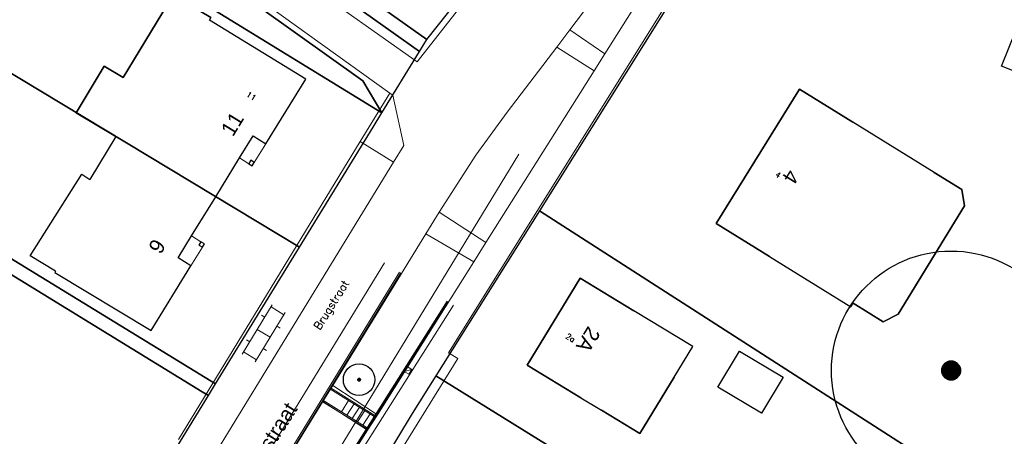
# Model space of a CAD drawing. Extents: x -1000932 to 2054797, y 285738 to 764020.
# Tile 278 of 656: x 93189 to 171387, y 578084 to 611210. Entities that reach past the tile are written whole.
import ezdxf

# ---------------------------------------------------------------- set-up
doc = ezdxf.new("R2010")
doc.units = 0
doc.header["$MEASUREMENT"] = 0
doc.layers.add('31.', color=7, linetype='CONTINUOUS')
doc.layers.add('HATCH_REACTORS', color=7, linetype='CONTINUOUS')
for name, color, linetype, lineweight in [('B01', 1, 'CONTINUOUS', 30), ('B02', 1, 'CONTINUOUS', 30), ('B07', 1, 'CONTINUOUS', 30), ('B11', 1, 'CONTINUOUS', 30), ('B17', 7, 'CONTINUOUS', 0), ('S02', 7, 'CONTINUOUS', 0), ('V00', 7, 'CONTINUOUS', 0), ('Z02', 7, 'CONTINUOUS', 0), ('Z06', 7, 'CONTINUOUS', 0)]:
    doc.layers.add(name, color=color, linetype=linetype, lineweight=lineweight)
doc.styles.get("Standard").update_dxf_attribs({"font": 'romans.shx'})
doc.styles.add('Style-INTL_ISO_EQUAL', font='INTL_ISO_EQUAL.shx')

# ---------------------------------------------------------------- blocks, each defined once
blk = doc.blocks.new('S022')
at = {"layer": 'S02', "color": 7, "linetype": 'Continuous', "lineweight": 0}
for p, q in [((0.0308, -0.2299), (0.0308, 0.2301)), ((0.0308, 0.2101), (0.1508, 0.2101)), ((0.1508, -0.2299), (0.1508, 0.2301)), ((0.0008, 0.1151), (0.0308, 0.1151)), ((0.1508, 0.1051), (0.1808, 0.1051)), ((0.0308, 0.0001), (0.1508, 0.0001)), ((0.0008, -0.1147), (0.0308, -0.1147)), ((0.1508, -0.1047), (0.1808, -0.1047)), ((0.0308, -0.2099), (0.1508, -0.2099))]:
    blk.add_line(p, q, dxfattribs=at)

msp = doc.modelspace()

# ---------------------------------------------------------------- hatches: boundary and pattern name
at = {"layer": '31.', "linetype": 'Continuous'}
for points in [[(166414.134, 583357.498), (166413.04, 583316.904), (166414.134, 583276.279)], [(166417.446, 583235.811), (166417.446, 583397.967), (166414.134, 583357.498), (166414.134, 583276.279)], [(166422.915, 583195.561), (166422.915, 583438.217), (166417.446, 583397.967), (166417.446, 583235.811)], [(166430.571, 583155.654), (166430.571, 583478.123), (166422.915, 583438.217), (166422.915, 583195.561)], [(166440.384, 583116.248), (166440.384, 583517.529), (166430.571, 583478.123), (166430.571, 583155.654)], [(166452.29, 583077.404), (166452.29, 583556.373), (166440.384, 583517.529), (166440.384, 583116.248)], [(166466.29, 583039.279), (166466.29, 583594.498), (166452.29, 583556.373), (166452.29, 583077.404)], [(166482.352, 583001.967), (166482.352, 583631.811), (166466.29, 583594.498), (166466.29, 583039.279)], [(166500.415, 582965.592), (166500.415, 583668.217), (166482.352, 583631.811), (166482.352, 583001.967)], [(166520.384, 582930.217), (166520.384, 583703.561), (166500.415, 583668.217), (166500.415, 582965.592)], [(166542.259, 582895.998), (166542.259, 583737.779), (166520.384, 583703.561), (166520.384, 582930.217)], [(166565.977, 582863.029), (166565.977, 583770.779), (166542.259, 583737.779), (166542.259, 582895.998)], [(166591.415, 582831.342), (166591.415, 583802.436), (166565.977, 583770.779), (166565.977, 582863.029)], [(166618.54, 582801.123), (166618.54, 583832.654), (166591.415, 583802.436), (166591.415, 582831.342)], [(166647.259, 582772.404), (166647.259, 583861.404), (166618.54, 583832.654), (166618.54, 582801.123)], [(166677.509, 582745.279), (166677.509, 583888.529), (166647.259, 583861.404), (166647.259, 582772.404)], [(166709.165, 582719.842), (166709.165, 583913.967), (166677.509, 583888.529), (166677.509, 582745.279)], [(166742.134, 582696.123), (166742.134, 583937.654), (166709.165, 583913.967), (166709.165, 582719.842)], [(166776.384, 582674.248), (166776.384, 583959.529), (166742.134, 583937.654), (166742.134, 582696.123)], [(166811.727, 582654.248), (166811.727, 583979.529), (166776.384, 583959.529), (166776.384, 582674.248)], [(166848.134, 582636.217), (166848.134, 583997.592), (166811.727, 583979.529), (166811.727, 582654.248)], [(166885.446, 582620.154), (166885.446, 584013.623), (166848.134, 583997.592), (166848.134, 582636.217)], [(166923.571, 582606.154), (166923.571, 584027.623), (166885.446, 584013.623), (166885.446, 582620.154)], [(166962.384, 582594.217), (166962.384, 584039.561), (166923.571, 584027.623), (166923.571, 582606.154)], [(167001.821, 582584.436), (167001.821, 584049.342), (166962.384, 584039.561), (166962.384, 582594.217)], [(167041.696, 582576.779), (167041.696, 584057.029), (167001.821, 584049.342), (167001.821, 582584.436)], [(167081.946, 582571.279), (167081.946, 584062.498), (167041.696, 584057.029), (167041.696, 582576.779)], [(167122.446, 582567.998), (167122.446, 584065.779), (167081.946, 584062.498), (167081.946, 582571.279)], [(167163.04, 582566.904), (167163.04, 584066.904), (167122.446, 584065.779), (167122.446, 582567.998)], [(167203.634, 582567.998), (167203.634, 584065.779), (167163.04, 584066.904), (167163.04, 582566.904)], [(167244.134, 582571.279), (167244.134, 584062.498), (167203.634, 584065.779), (167203.634, 582567.998)], [(167284.384, 582576.779), (167284.384, 584057.029), (167244.134, 584062.498), (167244.134, 582571.279)], [(167324.259, 582584.436), (167324.259, 584049.342), (167284.384, 584057.029), (167284.384, 582576.779)], [(167363.696, 582594.217), (167363.696, 584039.561), (167324.259, 584049.342), (167324.259, 582584.436)], [(167402.509, 582606.154), (167402.509, 584027.623), (167363.696, 584039.561), (167363.696, 582594.217)], [(167440.634, 582620.154), (167440.634, 584013.623), (167402.509, 584027.623), (167402.509, 582606.154)], [(167477.946, 582636.217), (167477.946, 583997.592), (167440.634, 584013.623), (167440.634, 582620.154)], [(167514.352, 582654.248), (167514.352, 583979.529), (167477.946, 583997.592), (167477.946, 582636.217)], [(167549.696, 582674.248), (167549.696, 583959.529), (167514.352, 583979.529), (167514.352, 582654.248)], [(167583.915, 582696.123), (167583.915, 583937.654), (167549.696, 583959.529), (167549.696, 582674.248)], [(167616.915, 582719.842), (167616.915, 583913.967), (167583.915, 583937.654), (167583.915, 582696.123)], [(167648.571, 582745.279), (167648.571, 583888.529), (167616.915, 583913.967), (167616.915, 582719.842)], [(167678.821, 582772.404), (167678.821, 583861.404), (167648.571, 583888.529), (167648.571, 582745.279)], [(167707.54, 582801.123), (167707.54, 583832.654), (167678.821, 583861.404), (167678.821, 582772.404)], [(167734.665, 582831.342), (167734.665, 583802.436), (167707.54, 583832.654), (167707.54, 582801.123)], [(167760.102, 582863.029), (167760.102, 583770.779), (167734.665, 583802.436), (167734.665, 582831.342)], [(167783.79, 582895.998), (167783.79, 583737.779), (167760.102, 583770.779), (167760.102, 582863.029)], [(167805.665, 582930.217), (167805.665, 583703.561), (167783.79, 583737.779), (167783.79, 582895.998)], [(167825.665, 582965.592), (167825.665, 583668.217), (167805.665, 583703.561), (167805.665, 582930.217)], [(167843.727, 583001.967), (167843.727, 583631.811), (167825.665, 583668.217), (167825.665, 582965.592)], [(167859.759, 583039.279), (167859.759, 583594.498), (167843.727, 583631.811), (167843.727, 583001.967)], [(167873.79, 583077.404), (167873.79, 583556.373), (167859.759, 583594.498), (167859.759, 583039.279)], [(167885.696, 583116.248), (167885.696, 583517.529), (167873.79, 583556.373), (167873.79, 583077.404)], [(167895.509, 583155.654), (167895.509, 583478.123), (167885.696, 583517.529), (167885.696, 583116.248)], [(167903.165, 583195.561), (167903.165, 583438.217), (167895.509, 583478.123), (167895.509, 583155.654)], [(167908.634, 583235.811), (167908.634, 583397.967), (167903.165, 583438.217), (167903.165, 583195.561)], [(167911.946, 583276.279), (167911.946, 583357.498), (167908.634, 583397.967), (167908.634, 583235.811)], [(167913.04, 583316.904), (167911.946, 583357.498), (167911.946, 583276.279)], [(120043.196, 582592.311), (120043.04, 582586.904), (120043.196, 582581.467)], [(120043.634, 582576.092), (120043.634, 582597.717), (120043.196, 582592.311), (120043.196, 582581.467)], [(120044.352, 582570.717), (120044.352, 582603.061), (120043.634, 582597.717), (120043.634, 582576.092)], [(120045.384, 582565.404), (120045.384, 582608.404), (120044.352, 582603.061), (120044.352, 582570.717)], [(120046.696, 582560.154), (120046.696, 582613.654), (120045.384, 582608.404), (120045.384, 582565.404)], [(120048.259, 582554.967), (120048.259, 582618.842), (120046.696, 582613.654), (120046.696, 582560.154)], [(120050.134, 582549.873), (120050.134, 582623.904), (120048.259, 582618.842), (120048.259, 582554.967)], [(120052.29, 582544.904), (120052.29, 582628.873), (120050.134, 582623.904), (120050.134, 582549.873)], [(120054.696, 582540.061), (120054.696, 582633.717), (120052.29, 582628.873), (120052.29, 582544.904)], [(120057.352, 582535.342), (120057.352, 582638.467), (120054.696, 582633.717), (120054.696, 582540.061)], [(120060.259, 582530.779), (120060.259, 582643.029), (120057.352, 582638.467), (120057.352, 582535.342)], [(120063.415, 582526.373), (120063.415, 582647.404), (120060.259, 582643.029), (120060.259, 582530.779)], [(120066.821, 582522.154), (120066.821, 582651.623), (120063.415, 582647.404), (120063.415, 582526.373)], [(120070.446, 582518.123), (120070.446, 582655.654), (120066.821, 582651.623), (120066.821, 582522.154)], [(120074.259, 582514.279), (120074.259, 582659.498), (120070.446, 582655.654), (120070.446, 582518.123)], [(120078.29, 582510.686), (120078.29, 582663.092), (120074.259, 582659.498), (120074.259, 582514.279)], [(120082.509, 582507.279), (120082.509, 582666.498), (120078.29, 582663.092), (120078.29, 582510.686)], [(120086.915, 582504.123), (120086.915, 582669.654), (120082.509, 582666.498), (120082.509, 582507.279)], [(120091.477, 582501.217), (120091.477, 582672.592), (120086.915, 582669.654), (120086.915, 582504.123)], [(120096.196, 582498.529), (120096.196, 582675.248), (120091.477, 582672.592), (120091.477, 582501.217)], [(120101.04, 582496.154), (120101.04, 582677.654), (120096.196, 582675.248), (120096.196, 582498.529)], [(120106.04, 582493.998), (120106.04, 582679.779), (120101.04, 582677.654), (120101.04, 582496.154)], [(120111.102, 582492.123), (120111.102, 582681.654), (120106.04, 582679.779), (120106.04, 582493.998)], [(120116.29, 582490.529), (120116.29, 582683.248), (120111.102, 582681.654), (120111.102, 582492.123)], [(120121.54, 582489.217), (120121.54, 582684.561), (120116.29, 582683.248), (120116.29, 582490.529)], [(120126.852, 582488.217), (120126.852, 582685.592), (120121.54, 582684.561), (120121.54, 582489.217)], [(120132.227, 582487.467), (120132.227, 582686.311), (120126.852, 582685.592), (120126.852, 582488.217)], [(120137.634, 582487.029), (120137.634, 582686.748), (120132.227, 582686.311), (120132.227, 582487.467)], [(120143.04, 582486.904), (120143.04, 582686.904), (120137.634, 582686.748), (120137.634, 582487.029)], [(120148.446, 582487.029), (120148.446, 582686.748), (120143.04, 582686.904), (120143.04, 582486.904)], [(120153.852, 582487.467), (120153.852, 582686.311), (120148.446, 582686.748), (120148.446, 582487.029)], [(120159.227, 582488.217), (120159.227, 582685.592), (120153.852, 582686.311), (120153.852, 582487.467)], [(120164.54, 582489.217), (120164.54, 582684.561), (120159.227, 582685.592), (120159.227, 582488.217)], [(120169.79, 582490.529), (120169.79, 582683.248), (120164.54, 582684.561), (120164.54, 582489.217)], [(120174.977, 582492.123), (120174.977, 582681.654), (120169.79, 582683.248), (120169.79, 582490.529)], [(120180.04, 582493.998), (120180.04, 582679.779), (120174.977, 582681.654), (120174.977, 582492.123)], [(120185.04, 582496.154), (120185.04, 582677.654), (120180.04, 582679.779), (120180.04, 582493.998)], [(120189.884, 582498.529), (120189.884, 582675.248), (120185.04, 582677.654), (120185.04, 582496.154)], [(120194.602, 582501.217), (120194.602, 582672.592), (120189.884, 582675.248), (120189.884, 582498.529)], [(120199.165, 582504.123), (120199.165, 582669.654), (120194.602, 582672.592), (120194.602, 582501.217)], [(120203.571, 582507.279), (120203.571, 582666.498), (120199.165, 582669.654), (120199.165, 582504.123)], [(120207.79, 582510.686), (120207.79, 582663.092), (120203.571, 582666.498), (120203.571, 582507.279)], [(120211.821, 582514.279), (120211.821, 582659.498), (120207.79, 582663.092), (120207.79, 582510.686)], [(120215.634, 582518.123), (120215.634, 582655.654), (120211.821, 582659.498), (120211.821, 582514.279)], [(120219.259, 582522.154), (120219.259, 582651.623), (120215.634, 582655.654), (120215.634, 582518.123)], [(120222.634, 582526.373), (120222.634, 582647.404), (120219.259, 582651.623), (120219.259, 582522.154)], [(120225.821, 582530.779), (120225.821, 582643.029), (120222.634, 582647.404), (120222.634, 582526.373)], [(120228.727, 582535.342), (120228.727, 582638.467), (120225.821, 582643.029), (120225.821, 582530.779)], [(120231.384, 582540.061), (120231.384, 582633.717), (120228.727, 582638.467), (120228.727, 582535.342)], [(120233.79, 582544.904), (120233.79, 582628.873), (120231.384, 582633.717), (120231.384, 582540.061)], [(120235.946, 582549.873), (120235.946, 582623.904), (120233.79, 582628.873), (120233.79, 582544.904)], [(120237.79, 582554.967), (120237.79, 582618.842), (120235.946, 582623.904), (120235.946, 582549.873)], [(120239.384, 582560.154), (120239.384, 582613.654), (120237.79, 582618.842), (120237.79, 582554.967)], [(120240.696, 582565.404), (120240.696, 582608.404), (120239.384, 582613.654), (120239.384, 582560.154)], [(120241.727, 582570.717), (120241.727, 582603.061), (120240.696, 582608.404), (120240.696, 582565.404)], [(120242.446, 582576.092), (120242.446, 582597.717), (120241.727, 582603.061), (120241.727, 582570.717)], [(120242.884, 582581.467), (120242.884, 582592.311), (120242.446, 582597.717), (120242.446, 582576.092)], [(120243.04, 582586.904), (120242.884, 582592.311), (120242.884, 582581.467)]]:
    msp.add_hatch(color=7, dxfattribs=at).paths.add_polyline_path(points, flags=0)

# ---------------------------------------------------------------- linework, layer by layer
at = {"layer": '31.', "color": 7, "linetype": 'Continuous', "lineweight": 25, "ltscale": 10}
for points in [[(121540.04, 629897.904), (119192.04, 631761.904), (109784.04, 620805.904), (125516.04, 609638.904), (133845.04, 620125.904), (122859.04, 628850.904)], [(105117.04, 624117.904), (100795.04, 620429.904), (105269.04, 617217.904), (112240.04, 612212.904), (120453.04, 606355.904), (121958.04, 603806.904), (124932.04, 608681.904), (108116.04, 620657.904), (108788.04, 621512.904)], [(178420.04, 567736.904), (193224.04, 598956.904), (178812.04, 604466.904), (181072.04, 610121.904), (173433.04, 613174.904), (150984.04, 622432.904), (134482.04, 596003.904)], [(108788.04, 621512.904), (108116.04, 620657.904), (124932.04, 608681.904), (125516.04, 609638.904), (109784.04, 620805.904)], [(100795.04, 620429.904), (98797.04, 618724.904), (98330.04, 618338.904), (105577.04, 613881.904), (121958.04, 603806.904), (120453.04, 606355.904), (112240.04, 612212.904), (105269.04, 617217.904)], [(105577.04, 613881.904), (98330.04, 618338.904), (87896.04, 609719.904), (115409.04, 593113.904), (121267.04, 602673.904), (121958.04, 603806.904)], [(108753.04, 582251.904), (115409.04, 593113.904), (87896.04, 609719.904), (77693.04, 601290.904)], [(107687.04, 581628.904), (76834.04, 600580.904), (40948.04, 570935.904), (89358.04, 561443.904), (93233.04, 560656.904), (96815.04, 562768.904), (108184.04, 581322.904)], [(108184.04, 581322.904), (108753.04, 582251.904), (77693.04, 601290.904), (76834.04, 600580.904), (107687.04, 581628.904)], [(178420.04, 567736.904), (134482.04, 596003.904), (126249.04, 582894.904), (139136.04, 574886.904), (146287.04, 570385.904), (151499.04, 567104.904), (158249.04, 562945.904), (172063.04, 554045.904)], [(117943.04, 569349.904), (137336.04, 558340.904), (154028.04, 556097.904), (155315.04, 558210.904), (158249.04, 562945.904), (151499.04, 567104.904), (146287.04, 570385.904), (139136.04, 574886.904), (126249.04, 582894.904), (124362.04, 579890.904), (118610.04, 570368.904)]]:
    msp.add_lwpolyline(points, close=True, dxfattribs=at)
at = {"layer": '31.', "color": 7, "linetype": 'Continuous', "lineweight": 13, "ltscale": 10}
for points in [[(143829.04, 619573.904), (136879.04, 610403.904)], [(139653.04, 608491.904), (145617.04, 617967.904)], [(136879.04, 610403.904), (135837.04, 609029.904)], [(136879.04, 610403.904), (139653.04, 608491.904)], [(135837.04, 609029.904), (131913.04, 603852.904)], [(138811.04, 607153.904), (135837.04, 609029.904)], [(138811.04, 607153.904), (139653.04, 608491.904)], [(130216.04, 593498.904), (138811.04, 607153.904)], [(131913.04, 603852.904), (129413.04, 600445.904)], [(132841.04, 600527.904), (113915.04, 569405.904)], [(129413.04, 600445.904), (126510.04, 595916.904)], [(126510.04, 595916.904), (125450.04, 594189.904)], [(126510.04, 595916.904), (130216.04, 593498.904)], [(125450.04, 594189.904), (118048.04, 582130.904)], [(129247.04, 591958.904), (125450.04, 594189.904)], [(129247.04, 591958.904), (130216.04, 593498.904)], [(121596.04, 579803.904), (129247.04, 591958.904)], [(95911.04, 548945.904), (122173.415, 591867.498)], [(97430.04, 548740.904), (123357.915, 591142.717)], [(97534.415, 548681.592), (123460.29, 591080.092)], [(127132.009, 588836.592), (106165.477, 555613.248)], [(127216.571, 588783.217), (106250.04, 555559.904)], [(127639.415, 588516.373), (106672.884, 555293.061)], [(148636.04, 581990.904), (150353.04, 584866.904)], [(150353.04, 584866.904), (153832.04, 582789.904)], [(123960.696, 583633.467), (123723.384, 583251.123)], [(123723.384, 583251.123), (124343.04, 583396.154)], [(124343.04, 583396.154), (123960.696, 583633.467)], [(124105.727, 583013.811), (124343.04, 583396.154)], [(123723.384, 583251.123), (124105.727, 583013.811)], [(153832.04, 582789.904), (152115.04, 579913.904)], [(118048.04, 582130.904), (117266.04, 580856.904)], [(117818.821, 581854.217), (121342.352, 579662.342)], [(117871.009, 581939.529), (121395.696, 579746.936)], [(118048.04, 582130.904), (121596.04, 579803.904)], [(152115.04, 579913.904), (148636.04, 581990.904)], [(117266.04, 580856.904), (109000.04, 567389.904)], [(117212.102, 580861.967), (120721.634, 578678.779)], [(117264.259, 580947.279), (120775.009, 578763.342)], [(120814.04, 578561.904), (117266.04, 580856.904)], [(118753.696, 580020.717), (119315.196, 580923.373)], [(119178.259, 579756.623), (119739.759, 580659.248)], [(119602.821, 579492.529), (120164.321, 580395.154)], [(120027.384, 579228.436), (120588.884, 580131.061)], [(120451.946, 578964.311), (121013.446, 579866.967)], [(120814.04, 578561.904), (121596.04, 579803.904)], [(112483.04, 565325.904), (120814.04, 578561.904)]]:
    msp.add_lwpolyline(points, dxfattribs=at)
at = {"layer": '31.', "color": 7, "linetype": 'Continuous', "lineweight": 25, "ltscale": 10}
for points in [[(108255.04, 611167.904), (108380.04, 611373.904), (105365.04, 613193.904), (101394.04, 606612.904), (99911.04, 607507.904), (97682.04, 603813.904), (100831.04, 601912.904)], [(108255.04, 611167.904), (108380.04, 611373.904), (105365.04, 613193.904), (101394.04, 606612.904), (99911.04, 607507.904), (97682.04, 603813.904), (100831.04, 601912.904)], [(115917.04, 606477.904), (108255.04, 611167.904)], [(108754.04, 597130.904), (110659.04, 600234.904), (111724.04, 601970.904), (112745.04, 601340.904), (115917.04, 606477.904)], [(108754.04, 597130.904), (110659.04, 600234.904), (111724.04, 601970.904), (112745.04, 601340.904), (115917.04, 606477.904)], [(159361.04, 603057.904), (155111.04, 605690.904), (148494.04, 595008.904), (152742.04, 592377.904)], [(168213.04, 596409.904), (168018.04, 597706.904), (165814.04, 599057.904), (159361.04, 603057.904)], [(96041.04, 591212.904), (95976.04, 591107.904), (103641.04, 586503.904), (106787.04, 591640.904), (105767.04, 592264.904), (106842.04, 594015.904), (108754.04, 597130.904)], [(96041.04, 591212.904), (95976.04, 591107.904), (103641.04, 586503.904), (106787.04, 591640.904), (105767.04, 592264.904), (106842.04, 594015.904), (108754.04, 597130.904)], [(159378.04, 588678.904), (161761.04, 587198.904), (162960.04, 587791.904), (168213.04, 596409.904)], [(152742.04, 592377.904), (159192.04, 588378.904), (159378.04, 588678.904)], [(141962.04, 588068.904), (137691.04, 590659.904), (133493.04, 583738.904), (137762.04, 581148.904), (139386.04, 580163.904), (142439.04, 578311.904), (145157.04, 582792.904)], [(146637.04, 585231.904), (141962.04, 588068.904)], [(145157.04, 582792.904), (146637.04, 585231.904)]]:
    msp.add_lwpolyline(points, dxfattribs=at)
at = {"layer": '31.', "color": 7, "linetype": 'Continuous'}
for centre, radius in [((167163.04, 583316.904), 9500), ((120143.04, 582586.904), 1250)]:
    msp.add_circle(centre, radius, dxfattribs=at)
at = {"layer": 'B01', "flags": 128}
for points in [[(112745.144, 601340.921), (115917.144, 606477.921), (108255.144, 611167.921)], [(152742.144, 592377.921), (148494.144, 595008.921), (155111.144, 605690.921), (159361.144, 603057.921)], [(165814.144, 599057.921), (159361.144, 603057.921)], [(100831.144, 601912.921), (98748.144, 598509.921)], [(110659.144, 600234.921), (111724.144, 601970.921), (112745.144, 601340.921)], [(108754.144, 597130.921), (110659.144, 600234.921)], [(111824.144, 599861.921), (111543.144, 600027.921), (111380.144, 599750.921)], [(111380.144, 599750.921), (111661.144, 599584.921), (111824.144, 599861.921)], [(106842.144, 594015.921), (108754.144, 597130.921)], [(106787.144, 591640.921), (105767.144, 592264.921), (106842.144, 594015.921)], [(107588.144, 593546.921), (107426.144, 593280.921), (107698.144, 593114.921)], [(107698.144, 593114.921), (107860.144, 593380.921), (107588.144, 593546.921)], [(152742.144, 592377.921), (159192.144, 588378.921), (159378.144, 588678.921)], [(96041.144, 591212.921), (95976.144, 591107.921), (103641.144, 586503.921), (106787.144, 591640.921)], [(137762.144, 581148.921), (133493.144, 583738.921), (137691.144, 590659.921), (141962.144, 588068.921)], [(146637.144, 585231.921), (141962.144, 588068.921)], [(145157.144, 582792.921), (146637.144, 585231.921)], [(145157.144, 582792.921), (142439.144, 578311.921), (139386.144, 580163.921)], [(137762.144, 581148.921), (139386.144, 580163.921)]]:
    msp.add_lwpolyline(points, dxfattribs=at)
at = {"layer": 'B02', "flags": 128}
for points in [[(178812.144, 604466.921), (171173.144, 607519.921), (173433.144, 613174.921), (181072.144, 610121.921)], [(153832.144, 582789.921), (152115.144, 579913.921), (148636.144, 581990.921), (150353.144, 584866.921), (153832.144, 582789.921)]]:
    msp.add_lwpolyline(points, dxfattribs=at)
at = {"layer": 'B07', "flags": 128}
msp.add_lwpolyline([(108754.144, 597130.921), (100831.144, 601912.921)], dxfattribs=at)
at = {"layer": 'B11', "flags": 128}
for points in [[(100831.144, 601912.921), (97682.144, 603813.921), (99911.144, 607507.921), (101394.144, 606612.921), (105365.144, 613193.921), (108380.144, 611373.921), (108255.144, 611167.921)], [(165814.144, 599057.921), (168018.144, 597706.921), (168213.144, 596409.921), (162960.144, 587791.921), (161761.144, 587198.921), (159378.144, 588678.921)], [(96041.144, 591212.921), (94029.144, 592424.921), (98112.144, 598927.921), (98748.144, 598509.921)]]:
    msp.add_lwpolyline(points, dxfattribs=at)
at = {"layer": 'B17', "flags": 128}
for points in [[(111824.144, 599861.921), (112745.144, 601340.921)], [(110659.144, 600234.921), (111380.144, 599750.921)], [(107588.144, 593546.921), (106842.144, 594015.921)], [(106787.144, 591640.921), (107698.144, 593114.921)]]:
    msp.add_lwpolyline(points, dxfattribs=at)
at = {"layer": 'HATCH_REACTORS', "ltscale": 10}
for points in [[(166414.134, 583357.498), (166413.04, 583316.904), (166414.134, 583276.279)], [(166417.446, 583235.811), (166417.446, 583397.967), (166414.134, 583357.498), (166414.134, 583276.279)], [(166422.915, 583195.561), (166422.915, 583438.217), (166417.446, 583397.967), (166417.446, 583235.811)], [(166430.571, 583155.654), (166430.571, 583478.123), (166422.915, 583438.217), (166422.915, 583195.561)], [(166440.384, 583116.248), (166440.384, 583517.529), (166430.571, 583478.123), (166430.571, 583155.654)], [(166452.29, 583077.404), (166452.29, 583556.373), (166440.384, 583517.529), (166440.384, 583116.248)], [(166466.29, 583039.279), (166466.29, 583594.498), (166452.29, 583556.373), (166452.29, 583077.404)], [(166482.352, 583001.967), (166482.352, 583631.811), (166466.29, 583594.498), (166466.29, 583039.279)], [(166500.415, 582965.592), (166500.415, 583668.217), (166482.352, 583631.811), (166482.352, 583001.967)], [(166520.384, 582930.217), (166520.384, 583703.561), (166500.415, 583668.217), (166500.415, 582965.592)], [(166542.259, 582895.998), (166542.259, 583737.779), (166520.384, 583703.561), (166520.384, 582930.217)], [(166565.977, 582863.029), (166565.977, 583770.779), (166542.259, 583737.779), (166542.259, 582895.998)], [(166591.415, 582831.342), (166591.415, 583802.436), (166565.977, 583770.779), (166565.977, 582863.029)], [(166618.54, 582801.123), (166618.54, 583832.654), (166591.415, 583802.436), (166591.415, 582831.342)], [(166647.259, 582772.404), (166647.259, 583861.404), (166618.54, 583832.654), (166618.54, 582801.123)], [(166677.509, 582745.279), (166677.509, 583888.529), (166647.259, 583861.404), (166647.259, 582772.404)], [(166709.165, 582719.842), (166709.165, 583913.967), (166677.509, 583888.529), (166677.509, 582745.279)], [(166742.134, 582696.123), (166742.134, 583937.654), (166709.165, 583913.967), (166709.165, 582719.842)], [(166776.384, 582674.248), (166776.384, 583959.529), (166742.134, 583937.654), (166742.134, 582696.123)], [(166811.727, 582654.248), (166811.727, 583979.529), (166776.384, 583959.529), (166776.384, 582674.248)], [(166848.134, 582636.217), (166848.134, 583997.592), (166811.727, 583979.529), (166811.727, 582654.248)], [(166885.446, 582620.154), (166885.446, 584013.623), (166848.134, 583997.592), (166848.134, 582636.217)], [(166923.571, 582606.154), (166923.571, 584027.623), (166885.446, 584013.623), (166885.446, 582620.154)], [(166962.384, 582594.217), (166962.384, 584039.561), (166923.571, 584027.623), (166923.571, 582606.154)], [(167001.821, 582584.436), (167001.821, 584049.342), (166962.384, 584039.561), (166962.384, 582594.217)], [(167041.696, 582576.779), (167041.696, 584057.029), (167001.821, 584049.342), (167001.821, 582584.436)], [(167081.946, 582571.279), (167081.946, 584062.498), (167041.696, 584057.029), (167041.696, 582576.779)], [(167122.446, 582567.998), (167122.446, 584065.779), (167081.946, 584062.498), (167081.946, 582571.279)], [(167163.04, 582566.904), (167163.04, 584066.904), (167122.446, 584065.779), (167122.446, 582567.998)], [(167203.634, 582567.998), (167203.634, 584065.779), (167163.04, 584066.904), (167163.04, 582566.904)], [(167244.134, 582571.279), (167244.134, 584062.498), (167203.634, 584065.779), (167203.634, 582567.998)], [(167284.384, 582576.779), (167284.384, 584057.029), (167244.134, 584062.498), (167244.134, 582571.279)], [(167324.259, 582584.436), (167324.259, 584049.342), (167284.384, 584057.029), (167284.384, 582576.779)], [(167363.696, 582594.217), (167363.696, 584039.561), (167324.259, 584049.342), (167324.259, 582584.436)], [(167402.509, 582606.154), (167402.509, 584027.623), (167363.696, 584039.561), (167363.696, 582594.217)], [(167440.634, 582620.154), (167440.634, 584013.623), (167402.509, 584027.623), (167402.509, 582606.154)], [(167477.946, 582636.217), (167477.946, 583997.592), (167440.634, 584013.623), (167440.634, 582620.154)], [(167514.352, 582654.248), (167514.352, 583979.529), (167477.946, 583997.592), (167477.946, 582636.217)], [(167549.696, 582674.248), (167549.696, 583959.529), (167514.352, 583979.529), (167514.352, 582654.248)], [(167583.915, 582696.123), (167583.915, 583937.654), (167549.696, 583959.529), (167549.696, 582674.248)], [(167616.915, 582719.842), (167616.915, 583913.967), (167583.915, 583937.654), (167583.915, 582696.123)], [(167648.571, 582745.279), (167648.571, 583888.529), (167616.915, 583913.967), (167616.915, 582719.842)], [(167678.821, 582772.404), (167678.821, 583861.404), (167648.571, 583888.529), (167648.571, 582745.279)], [(167707.54, 582801.123), (167707.54, 583832.654), (167678.821, 583861.404), (167678.821, 582772.404)], [(167734.665, 582831.342), (167734.665, 583802.436), (167707.54, 583832.654), (167707.54, 582801.123)], [(167760.102, 582863.029), (167760.102, 583770.779), (167734.665, 583802.436), (167734.665, 582831.342)], [(167783.79, 582895.998), (167783.79, 583737.779), (167760.102, 583770.779), (167760.102, 582863.029)], [(167805.665, 582930.217), (167805.665, 583703.561), (167783.79, 583737.779), (167783.79, 582895.998)], [(167825.665, 582965.592), (167825.665, 583668.217), (167805.665, 583703.561), (167805.665, 582930.217)], [(167843.727, 583001.967), (167843.727, 583631.811), (167825.665, 583668.217), (167825.665, 582965.592)], [(167859.759, 583039.279), (167859.759, 583594.498), (167843.727, 583631.811), (167843.727, 583001.967)], [(167873.79, 583077.404), (167873.79, 583556.373), (167859.759, 583594.498), (167859.759, 583039.279)], [(167885.696, 583116.248), (167885.696, 583517.529), (167873.79, 583556.373), (167873.79, 583077.404)], [(167895.509, 583155.654), (167895.509, 583478.123), (167885.696, 583517.529), (167885.696, 583116.248)], [(167903.165, 583195.561), (167903.165, 583438.217), (167895.509, 583478.123), (167895.509, 583155.654)], [(167908.634, 583235.811), (167908.634, 583397.967), (167903.165, 583438.217), (167903.165, 583195.561)], [(167911.946, 583276.279), (167911.946, 583357.498), (167908.634, 583397.967), (167908.634, 583235.811)], [(167913.04, 583316.904), (167913.04, 583316.904), (167911.946, 583357.498), (167911.946, 583276.279)], [(120043.196, 582592.311), (120043.04, 582586.904), (120043.196, 582581.467)], [(120043.634, 582576.092), (120043.634, 582597.717), (120043.196, 582592.311), (120043.196, 582581.467)], [(120044.352, 582570.717), (120044.352, 582603.061), (120043.634, 582597.717), (120043.634, 582576.092)], [(120045.384, 582565.404), (120045.384, 582608.404), (120044.352, 582603.061), (120044.352, 582570.717)], [(120046.696, 582560.154), (120046.696, 582613.654), (120045.384, 582608.404), (120045.384, 582565.404)], [(120048.259, 582554.967), (120048.259, 582618.842), (120046.696, 582613.654), (120046.696, 582560.154)], [(120050.134, 582549.873), (120050.134, 582623.904), (120048.259, 582618.842), (120048.259, 582554.967)], [(120052.29, 582544.904), (120052.29, 582628.873), (120050.134, 582623.904), (120050.134, 582549.873)], [(120054.696, 582540.061), (120054.696, 582633.717), (120052.29, 582628.873), (120052.29, 582544.904)], [(120057.352, 582535.342), (120057.352, 582638.467), (120054.696, 582633.717), (120054.696, 582540.061)], [(120060.259, 582530.779), (120060.259, 582643.029), (120057.352, 582638.467), (120057.352, 582535.342)], [(120063.415, 582526.373), (120063.415, 582647.404), (120060.259, 582643.029), (120060.259, 582530.779)], [(120066.821, 582522.154), (120066.821, 582651.623), (120063.415, 582647.404), (120063.415, 582526.373)], [(120070.446, 582518.123), (120070.446, 582655.654), (120066.821, 582651.623), (120066.821, 582522.154)], [(120074.259, 582514.279), (120074.259, 582659.498), (120070.446, 582655.654), (120070.446, 582518.123)], [(120078.29, 582510.686), (120078.29, 582663.092), (120074.259, 582659.498), (120074.259, 582514.279)], [(120082.509, 582507.279), (120082.509, 582666.498), (120078.29, 582663.092), (120078.29, 582510.686)], [(120086.915, 582504.123), (120086.915, 582669.654), (120082.509, 582666.498), (120082.509, 582507.279)], [(120091.477, 582501.217), (120091.477, 582672.592), (120086.915, 582669.654), (120086.915, 582504.123)], [(120096.196, 582498.529), (120096.196, 582675.248), (120091.477, 582672.592), (120091.477, 582501.217)], [(120101.04, 582496.154), (120101.04, 582677.654), (120096.196, 582675.248), (120096.196, 582498.529)], [(120106.04, 582493.998), (120106.04, 582679.779), (120101.04, 582677.654), (120101.04, 582496.154)], [(120111.102, 582492.123), (120111.102, 582681.654), (120106.04, 582679.779), (120106.04, 582493.998)], [(120116.29, 582490.529), (120116.29, 582683.248), (120111.102, 582681.654), (120111.102, 582492.123)], [(120121.54, 582489.217), (120121.54, 582684.561), (120116.29, 582683.248), (120116.29, 582490.529)], [(120126.852, 582488.217), (120126.852, 582685.592), (120121.54, 582684.561), (120121.54, 582489.217)], [(120132.227, 582487.467), (120132.227, 582686.311), (120126.852, 582685.592), (120126.852, 582488.217)], [(120137.634, 582487.029), (120137.634, 582686.748), (120132.227, 582686.311), (120132.227, 582487.467)], [(120143.04, 582486.904), (120143.04, 582686.904), (120137.634, 582686.748), (120137.634, 582487.029)], [(120148.446, 582487.029), (120148.446, 582686.748), (120143.04, 582686.904), (120143.04, 582486.904)], [(120153.852, 582487.467), (120153.852, 582686.311), (120148.446, 582686.748), (120148.446, 582487.029)], [(120159.227, 582488.217), (120159.227, 582685.592), (120153.852, 582686.311), (120153.852, 582487.467)], [(120164.54, 582489.217), (120164.54, 582684.561), (120159.227, 582685.592), (120159.227, 582488.217)], [(120169.79, 582490.529), (120169.79, 582683.248), (120164.54, 582684.561), (120164.54, 582489.217)], [(120174.977, 582492.123), (120174.977, 582681.654), (120169.79, 582683.248), (120169.79, 582490.529)], [(120180.04, 582493.998), (120180.04, 582679.779), (120174.977, 582681.654), (120174.977, 582492.123)], [(120185.04, 582496.154), (120185.04, 582677.654), (120180.04, 582679.779), (120180.04, 582493.998)], [(120189.884, 582498.529), (120189.884, 582675.248), (120185.04, 582677.654), (120185.04, 582496.154)], [(120194.602, 582501.217), (120194.602, 582672.592), (120189.884, 582675.248), (120189.884, 582498.529)], [(120199.165, 582504.123), (120199.165, 582669.654), (120194.602, 582672.592), (120194.602, 582501.217)], [(120203.571, 582507.279), (120203.571, 582666.498), (120199.165, 582669.654), (120199.165, 582504.123)], [(120207.79, 582510.686), (120207.79, 582663.092), (120203.571, 582666.498), (120203.571, 582507.279)], [(120211.821, 582514.279), (120211.821, 582659.498), (120207.79, 582663.092), (120207.79, 582510.686)], [(120215.634, 582518.123), (120215.634, 582655.654), (120211.821, 582659.498), (120211.821, 582514.279)], [(120219.259, 582522.154), (120219.259, 582651.623), (120215.634, 582655.654), (120215.634, 582518.123)], [(120222.634, 582526.373), (120222.634, 582647.404), (120219.259, 582651.623), (120219.259, 582522.154)], [(120225.821, 582530.779), (120225.821, 582643.029), (120222.634, 582647.404), (120222.634, 582526.373)], [(120228.727, 582535.342), (120228.727, 582638.467), (120225.821, 582643.029), (120225.821, 582530.779)], [(120231.384, 582540.061), (120231.384, 582633.717), (120228.727, 582638.467), (120228.727, 582535.342)], [(120233.79, 582544.904), (120233.79, 582628.873), (120231.384, 582633.717), (120231.384, 582540.061)], [(120235.946, 582549.873), (120235.946, 582623.904), (120233.79, 582628.873), (120233.79, 582544.904)], [(120237.79, 582554.967), (120237.79, 582618.842), (120235.946, 582623.904), (120235.946, 582549.873)], [(120239.384, 582560.154), (120239.384, 582613.654), (120237.79, 582618.842), (120237.79, 582554.967)], [(120240.696, 582565.404), (120240.696, 582608.404), (120239.384, 582613.654), (120239.384, 582560.154)], [(120241.727, 582570.717), (120241.727, 582603.061), (120240.696, 582608.404), (120240.696, 582565.404)], [(120242.446, 582576.092), (120242.446, 582597.717), (120241.727, 582603.061), (120241.727, 582570.717)], [(120242.884, 582581.467), (120242.884, 582592.311), (120242.446, 582597.717), (120242.446, 582576.092)], [(120243.04, 582586.904), (120243.04, 582586.904), (120242.884, 582592.311), (120242.884, 582581.467)]]:
    msp.add_lwpolyline(points, close=True, dxfattribs=at)
at = {"layer": 'V00', "flags": 128}
for points in [[(122580.144, 605369.921), (102239.144, 620018.921), (104937.144, 623688.921), (107463.144, 621817.921), (106596.144, 620709.921), (124767.144, 607848.921), (142626.144, 630663.921)], [(145697.144, 621667.921), (143829.144, 619573.921), (136879.144, 610403.921)], [(139653.144, 608491.921), (145617.144, 617967.921), (146235.144, 618108.921), (147594.144, 617355.921), (127247.144, 584724.921), (127989.144, 584278.921), (118993.144, 569733.921), (127912.144, 564456.921)], [(136879.144, 610403.921), (135837.144, 609029.921)], [(136879.144, 610403.921), (139653.144, 608491.921)], [(135837.144, 609029.921), (131913.144, 603852.921), (129413.144, 600445.921), (126510.144, 595916.921)], [(138811.144, 607153.921), (135837.144, 609029.921)], [(138811.144, 607153.921), (139653.144, 608491.921)], [(130216.144, 593498.921), (138811.144, 607153.921)], [(122580.144, 605369.921), (120237.144, 601525.921)], [(122864.144, 599891.921), (123692.144, 601194.921), (122812.144, 605202.921), (122580.144, 605369.921)], [(120237.144, 601525.921), (105798.144, 577842.921)], [(120237.144, 601525.921), (122864.144, 599891.921)], [(122864.144, 599891.921), (103183.144, 567663.921)], [(126510.144, 595916.921), (125450.144, 594189.921)], [(126510.144, 595916.921), (130216.144, 593498.921)], [(125450.144, 594189.921), (118048.144, 582130.921)], [(129247.144, 591958.921), (125450.144, 594189.921)], [(129247.144, 591958.921), (130216.144, 593498.921)], [(121596.144, 579803.921), (129247.144, 591958.921)], [(118048.144, 582130.921), (117266.144, 580856.921)], [(118048.144, 582130.921), (121596.144, 579803.921)], [(117266.144, 580856.921), (109000.144, 567389.921)], [(120814.144, 578561.921), (117266.144, 580856.921)], [(120814.144, 578561.921), (121596.144, 579803.921)], [(112483.144, 565325.921), (120814.144, 578561.921)]]:
    msp.add_lwpolyline(points, dxfattribs=at)

# ---------------------------------------------------------------- block references
at = {"layer": 'S02', "xscale": 9999.999999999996, "yscale": 9999.999999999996, "zscale": 9999.999999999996, "rotation": 328.584021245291}
msp.add_blockref('S022', (111791.144, 586741.921), dxfattribs=at)

# ---------------------------------------------------------------- texts
at = {"layer": '31.', "color": 7, "attachment_point": 8, "line_spacing_factor": 1.333333}
for s, insert, char_height, rotation in [('11', (111466.04, 604943.904), 450, 327.99999972), ('4', (153307.04, 598682.904), 450, 327.99999972), ('Brugstraat', (118382.009, 588260.342), 630, 57.99999972), ('2a', (136818.04, 585724.904), 450, 329.00000018)]:
    msp.add_mtext(s, dxfattribs=dict(at, insert=insert, char_height=char_height, rotation=rotation))
at = {"layer": 'Z02', "style": 'Style-INTL_ISO_EQUAL'}
for s, rotation, p in [('11', 58.45632658, (110123.144, 601847.921)), ('4', 238.20108717, (154158.144, 599405.921)), ('9', 58.45632658, (104376.144, 592491.921)), ('2A', 238.78010861, (138343.144, 586914.921))]:
    msp.add_text(s, height=1200, rotation=rotation, dxfattribs=at).set_placement(p)
at = {"layer": 'Z06', "style": 'Style-INTL_ISO_EQUAL'}
msp.add_text('Brugstraat', height=1200, rotation=57.66062292, dxfattribs=at).set_placement((111338.144, 574009.921))

doc.saveas('drawing.dxf')
